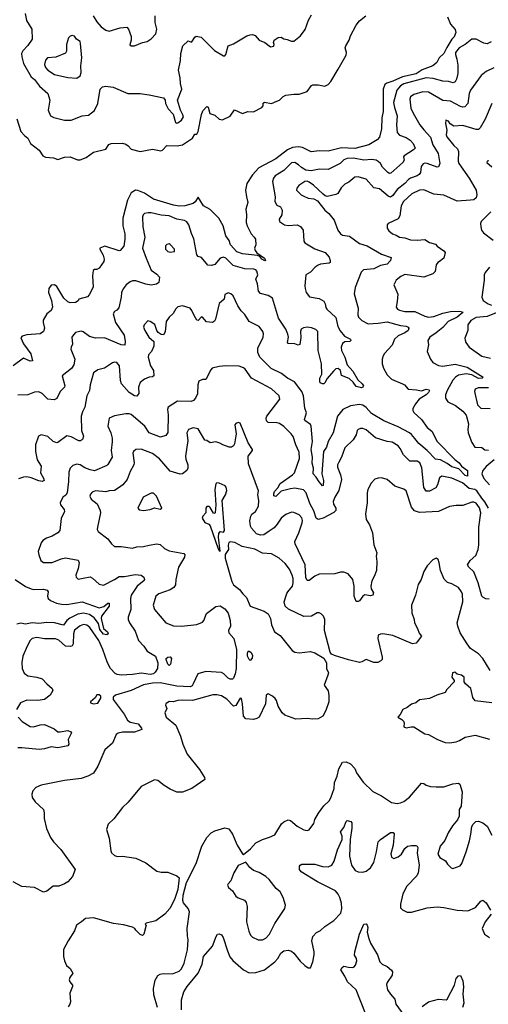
# Model space of a CAD drawing. Extents: x 2133489 to 2292442, y 756223 to 916462.
# Tile 262 of 463: x 2206722 to 2210934, y 867414 to 876269. Entities that reach past the tile are written whole.
import ezdxf

# ---------------------------------------------------------------- set-up
doc = ezdxf.new("R2010")
doc.units = 0

msp = doc.modelspace()

# ---------------------------------------------------------------- linework, layer by layer
at = {"layer": '0CON20XD'}
for points in [[(2210567.5, 876295), (2210595, 876230), (2210635, 876180), (2210643.3, 876155), (2210625.8, 876115), (2210606.2, 876093.8), (2210559.9, 876020.1), (2210535, 875964.2), (2210493.8, 875925), (2210470.8, 875885), (2210435.3, 875854.7), (2210340.2, 875819.8), (2210285, 875782), (2210163, 875757), (2210075, 875715.2), (2210021.3, 875698.7), (2210004.1, 875685.9), (2209988.1, 875645), (2209988, 875445), (2209976.2, 875386.2), (2209973.3, 875286.7), (2209956.3, 875213.7), (2209935, 875190), (2209860, 875145), (2209735, 875111.4), (2209615, 875117.7), (2209495, 875086.8), (2209415, 875089.8), (2209341.5, 875081.5), (2209265, 875119.7), (2209227, 875127), (2209175, 875119.2), (2209129.7, 875100.3), (2209025, 875018), (2208871.6, 874938.4), (2208813.3, 874875), (2208763.6, 874795), (2208751.1, 874735), (2208761.9, 874675), (2208772.5, 874625), (2208755.8, 874564.2), (2208761.4, 874515), (2208758.8, 874445), (2208766, 874416), (2208803, 874343), (2208830.8, 874315), (2208841.9, 874295), (2208846, 874245), (2208833.3, 874215), (2208837.5, 874195), (2208855, 874173.3), (2208923.8, 874125), (2208930, 874105), (2208925, 874100), (2208899.2, 874115), (2208880.7, 874140.7), (2208859.7, 874149.7), (2208725, 874163.1), (2208675, 874182.9), (2208616, 874245), (2208605.7, 874285), (2208575.8, 874325), (2208551.1, 874415), (2208511.9, 874485), (2208435, 874563.3), (2208374, 874595), (2208325, 874672.5), (2208299.5, 874630.5), (2208282.6, 874617.4), (2208205, 874596), (2208155, 874593.8), (2208105, 874600.7), (2207924.1, 874654.1), (2207845, 874709.1), (2207785, 874733.3), (2207764.5, 874735.5), (2207725, 874710.8), (2207690, 874645), (2207648.2, 874485), (2207650, 874415), (2207667.2, 874342.8), (2207668.5, 874295), (2207657.6, 874232.4), (2207626.2, 874195), (2207615, 874192), (2207486.1, 874233.9), (2207442.5, 874215), (2207442.5, 874205), (2207471.2, 874151.2), (2207480, 874115), (2207478, 874095), (2207436.2, 874035), (2207415, 874024.2), (2207395, 874023.8), (2207383.8, 874015), (2207376.9, 873965), (2207381.4, 873865), (2207345.6, 873794.4), (2207331.7, 873778.3), (2207255, 873756.7), (2207247.7, 873742.3), (2207225, 873725.8), (2207175, 873724.3), (2207155, 873732.9), (2207117.5, 873765), (2207055, 873870), (2207034, 873886), (2207005, 873881.2), (2206985, 873852.5), (2206980.6, 873815), (2207007.5, 873745), (2207015.7, 873685), (2207004, 873655), (2206965.7, 873624.3), (2206934.3, 873565.7), (2206932.9, 873545), (2206944.5, 873495), (2206936.5, 873465), (2206905, 873445.5), (2206785, 873436), (2206745, 873423.3), (2206731.7, 873408.3), (2206756, 873355), (2206822.7, 873265), (2206837.3, 873202.7), (2206815, 873198.9), (2206755, 873224.2), (2206665, 873155.7)], [(2206695, 875377.5), (2206731.5, 875265), (2206765, 875226.7), (2206794, 875205), (2206820, 875155), (2206895.9, 875095.9), (2206930, 875045), (2206953.6, 875033.6), (2207026.1, 875026.1), (2207065, 875011.2), (2207125.9, 875034.1), (2207175, 875037.5), (2207240.3, 875010.3), (2207265, 875009.4), (2207318.8, 875031.2), (2207385, 875077.8), (2207495, 875104.2), (2207524.5, 875145.5), (2207543, 875157), (2207645, 875158.9), (2207675, 875151.1), (2207695.7, 875135), (2207725, 875104.5), (2207805, 875084.6), (2207915, 875105.5), (2207989.4, 875090.6), (2208005, 875095.6), (2208045, 875137.5), (2208136.1, 875133.9), (2208185, 875144.4), (2208276.7, 875205), (2208295, 875240), (2208315, 875240), (2208327.3, 875262.7), (2208355, 875417.5), (2208369.5, 875450.5), (2208405, 875488.8), (2208415, 875482.5), (2208430, 875425), (2208475, 875410), (2208515, 875376.2), (2208545, 875367.5), (2208615, 875402.5), (2208652, 875458), (2208725, 875426), (2208773.6, 875443.6), (2208825, 875441.2), (2208899.1, 875480.9), (2208909.2, 875495), (2208911.2, 875518.8), (2208922.5, 875527.5), (2208985, 875514.4), (2209034.3, 875535.7), (2209056.2, 875545), (2209091.7, 875578.3), (2209115, 875591.4), (2209185, 875600.8), (2209235, 875600), (2209305, 875624.2), (2209345, 875677.5), (2209356.1, 875683.9), (2209405, 875684), (2209465, 875672), (2209495, 875686), (2209517.6, 875712.4), (2209585, 875823.3), (2209655, 875951.2), (2209660.6, 875975), (2209647.5, 876015), (2209652.5, 876035), (2209684.2, 876085), (2209695.8, 876125), (2209745, 876220), (2209775, 876260), (2209832.5, 876305)], [(2206771.5, 876325), (2206783.6, 876263.6), (2206831.4, 876185), (2206835.6, 876095), (2206794, 876036), (2206750.8, 875989.2), (2206739.6, 875965), (2206741.1, 875935), (2206756, 875875), (2206825, 875754.4), (2206855, 875732.5), (2206901.5, 875671.5), (2206976.4, 875605), (2206993.1, 875545), (2206977.1, 875455), (2206998, 875405), (2207028.3, 875388.3), (2207125, 875366.7), (2207185, 875366.9), (2207285, 875403.3), (2207339.2, 875410.8), (2207395, 875452), (2207423.6, 875516.4), (2207445.7, 875644.3), (2207465, 875665.7), (2207495, 875672.2), (2207561.3, 875661.3), (2207695, 875605.6), (2207805, 875604.2), (2207885, 875594.3), (2208015, 875566.2), (2208028.8, 875545), (2208033.3, 875515), (2208057.7, 875467.7), (2208100.7, 875420.7), (2208121.2, 875345), (2208135, 875338.8), (2208145, 875341.2), (2208176.9, 875365), (2208193.3, 875395), (2208189.4, 875415), (2208168, 875455), (2208142, 875545), (2208178.6, 875645), (2208167, 875697), (2208165.9, 875745.9), (2208149.6, 875815), (2208167.1, 875902.9), (2208170, 875965), (2208188.8, 876035), (2208235, 876080), (2208265, 876066.7), (2208270.7, 876069.3), (2208295, 876113.3), (2208308, 876122), (2208352.7, 876112.7), (2208473.5, 875993.5), (2208555, 875943.3), (2208565, 875943.3), (2208575, 875957.5), (2208595.8, 876035), (2208645, 876053.2), (2208765, 876125.6), (2208795, 876134.2), (2208815, 876136), (2208837.6, 876127.6), (2208875, 876086.7), (2208925, 876063.8), (2208975, 876026.7), (2209005, 876032.5), (2209010, 876045), (2209003.3, 876065), (2209010, 876085), (2209045, 876110), (2209071.7, 876111.7), (2209095, 876096.7), (2209125, 876092.5), (2209165, 876076.7), (2209185, 876076.7), (2209245, 876123.3), (2209287.9, 876182.1), (2209318.6, 876265), (2209345.5, 876314.5)], [(2207384, 876305), (2207415, 876250), (2207455.6, 876205.6), (2207495, 876174.2), (2207525, 876166.9), (2207625, 876197.1), (2207685, 876203.3), (2207701.2, 876185), (2207723, 876117), (2207723.6, 876086.4), (2207713, 876043), (2207725, 876033.3), (2207755, 876033.8), (2207826.1, 876063.9), (2207867, 876073), (2207905, 876098.8), (2207946.6, 876143.4), (2207955.7, 876185), (2207939.2, 876245), (2207940, 876305)], [(2210960.8, 876069.2), (2210925, 876053.5), (2210895, 876059.6), (2210825, 876093.9), (2210785, 876094.1), (2210724.8, 876045.2), (2210671.5, 876015), (2210640.4, 875975), (2210639.1, 875955), (2210652.3, 875915), (2210659.8, 875859.8), (2210661.1, 875785), (2210649.1, 875735), (2210635, 875709.2), (2210617, 875703), (2210575, 875714.6), (2210525, 875715.5), (2210439.5, 875739.5), (2210375, 875747.3), (2210175, 875691.8), (2210143.6, 875675), (2210111.8, 875635), (2210082.4, 875525), (2210091.5, 875478.5), (2210115.9, 875405), (2210108.2, 875325), (2210115, 875253.8), (2210135, 875231.9), (2210195, 875208.8), (2210232.5, 875185), (2210258.6, 875155), (2210275.8, 875115), (2210261.7, 875098.3), (2210177.5, 875045), (2210172.5, 875035), (2210176.7, 875005), (2210166.9, 874985), (2210059.4, 874890.6), (2210045, 874887.1), (2210031.4, 874895), (2209982.9, 874942.9), (2209964.6, 874975), (2209945, 874994.6), (2209925, 875004.6), (2209885, 875012.1), (2209815, 875006.3), (2209722.5, 875025), (2209665, 875022.3), (2209635, 875007.8), (2209603.1, 874976.9), (2209495, 874922.7), (2209415.4, 874925.4), (2209341.3, 874908.7), (2209295, 874916.4), (2209255, 874940.5), (2209229.2, 874965), (2209195, 874985.6), (2209165, 874980.6), (2209097.6, 874912.4), (2209017.1, 874865), (2209003.5, 874845), (2208995.5, 874815), (2209018.5, 874675), (2209015, 874633.3), (2209032.8, 874602.8), (2209065.6, 874585), (2209081.4, 874555), (2209078, 874515), (2209052.9, 874475), (2209055.9, 874455.9), (2209103.1, 874423.1), (2209135, 874418.9), (2209215, 874425.6), (2209245, 874410), (2209270, 874375), (2209276.4, 874276.4), (2209285, 874262.5), (2209375, 874209.4), (2209466.7, 874175), (2209504, 874134), (2209512.9, 874105), (2209512.9, 874087.1), (2209505, 874080.6), (2209425, 874071.4), (2209405, 874062.9), (2209378.6, 874045), (2209335, 874000), (2209295, 873976), (2209285.6, 873875), (2209288.6, 873851.4), (2209297, 873817), (2209326.8, 873776.8), (2209415, 873760.9), (2209456.5, 873736.5), (2209468.5, 873715), (2209472.4, 873682.4), (2209481.4, 873665), (2209562.1, 873592.1), (2209580.3, 873510.3), (2209601.9, 873471.9), (2209642.1, 873422.1), (2209696.7, 873395), (2209698.9, 873385), (2209688, 873375), (2209645, 873371.9), (2209622.6, 873357.4), (2209611.4, 873325), (2209614.3, 873295), (2209645, 873233.3), (2209666.1, 873166.1), (2209715, 873108), (2209761.5, 873031.5), (2209800, 872995), (2209811.1, 872975), (2209806.3, 872963.7), (2209795, 872958.1), (2209745, 872970.5), (2209718.2, 873008.2), (2209682.8, 873042.8), (2209615, 873068), (2209605.6, 873115), (2209585, 873131.4), (2209565, 873128.9), (2209541.8, 873108.2), (2209486.7, 873043.3), (2209465.7, 873004.3), (2209455, 872993.8), (2209443.6, 872993.6), (2209423.3, 873003.3), (2209419.3, 873019.3), (2209418.8, 873045), (2209437.7, 873082.3), (2209436, 873175), (2209403.6, 873293.6), (2209403.3, 873465), (2209383.3, 873483.3), (2209345, 873497.7), (2209305, 873503.8), (2209271.6, 873498.4), (2209252.9, 873485), (2209245.4, 873465), (2209248.2, 873411.8), (2209241.2, 873348.8), (2209225, 873341.2), (2209194.4, 873354.4), (2209135, 873356.2), (2209128, 873365), (2209138.2, 873415), (2209131.7, 873441.7), (2209114.5, 873485), (2209048.2, 873585), (2208995.6, 873765), (2208955, 873790), (2208887.3, 873807.3), (2208869.2, 873829.2), (2208858.2, 873895), (2208844.4, 873935), (2208862.5, 873975), (2208855, 874008.8), (2208845, 874020), (2208826.3, 874026.3), (2208745, 874027.3), (2208639.9, 874059.9), (2208575, 874125.5), (2208555, 874134.5), (2208525, 874124.4), (2208475, 874068.5), (2208445, 874057.5), (2208411.7, 874061.7), (2208355, 874130), (2208325, 874140.8), (2208315.7, 874155), (2208288.2, 874298.2), (2208266.5, 874345), (2208241.8, 874425), (2208225, 874450.9), (2208203.5, 874463.5), (2208134.8, 874474.8), (2208065, 874504.7), (2207995, 874511.3), (2207903.3, 874533.3), (2207876.2, 874533.8), (2207844.6, 874525.4), (2207831.4, 874515), (2207826.7, 874495), (2207830, 874405), (2207846.1, 874315), (2207826.1, 874215), (2207857.5, 874125), (2207905, 874015.8), (2207955, 873980.8), (2207978.8, 873955), (2207972.5, 873905), (2207950.5, 873889.5), (2207905, 873882.2), (2207855, 873891.2), (2207765, 873919.6), (2207735, 873920.6), (2207715, 873912.5), (2207678, 873885), (2207650.7, 873849.3), (2207638.5, 873815), (2207635.6, 873775), (2207613.2, 873676.8), (2207595, 873655.8), (2207574, 873645), (2207562.5, 873625), (2207583.3, 873545), (2207660.8, 873430.8), (2207671.5, 873375), (2207667.9, 873342.1), (2207635, 873345.4), (2207485, 873409.6), (2207405, 873406.2), (2207349.5, 873419.5), (2207292.3, 873462.3), (2207275, 873468.8), (2207225, 873456.2), (2207205.6, 873434.4), (2207190, 873415), (2207197.5, 873352.5), (2207183.8, 873325), (2207182, 873305), (2207217.8, 873215), (2207208.9, 873165), (2207186.9, 873133.1), (2207103.8, 873065), (2207129.2, 872975), (2207125, 872963.8), (2207086.2, 872925), (2207055, 872863.3), (2207031.7, 872851.7), (2206975, 872856.7), (2206925, 872907.5), (2206895, 872922.5), (2206855, 872920), (2206795, 872896.9), (2206705, 872891.9)], [(2207235, 875744.3), (2207264.4, 875765), (2207275.5, 875795), (2207271.6, 875855), (2207279.6, 875925), (2207270, 876055), (2207264.5, 876074.5), (2207233.3, 876095), (2207215, 876122.5), (2207195, 876126.2), (2207175, 876120), (2207162.3, 876107.7), (2207141.4, 876045), (2207144.2, 875985), (2207135, 875968.8), (2207047, 875933), (2206973.6, 875926.4), (2206954.5, 875905.5), (2206946.5, 875865), (2206955, 875840.8), (2206975.5, 875815), (2207035, 875776.2), (2207155, 875748.5), (2207235, 875744.3)], [(2210983.1, 875836.9), (2210915, 875802.9), (2210871.2, 875768.8), (2210773.6, 875635), (2210761.8, 875605), (2210749.4, 875515), (2210723.6, 875486.4), (2210705, 875483.8), (2210685, 875490), (2210595, 875537.8), (2210523.9, 875543.9), (2210395, 875618.2), (2210345, 875620.8), (2210265, 875597.1), (2210235.5, 875575), (2210227.5, 875555), (2210236.2, 875475), (2210257.6, 875427.6), (2210318.9, 875325), (2210355, 875279.5), (2210413.8, 875213.8), (2210434.8, 875144.8), (2210484.5, 875065), (2210496.9, 874975), (2210485, 874946.2), (2210475, 874944.4), (2210385, 874977.5), (2210365, 874979.4), (2210347.2, 874972.8), (2210329.9, 874950.1), (2210324.1, 874895.9), (2210312.3, 874877.7), (2210295, 874864.7), (2210235, 874845.4), (2210216.4, 874833.6), (2210182.7, 874795), (2210115, 874742.1), (2210075, 874688.9), (2210055, 874674.6), (2210035, 874680.9), (2209955, 874748.1), (2209905, 874758.1), (2209835, 874835.6), (2209765, 874855.6), (2209735, 874852.2), (2209681.5, 874808.5), (2209645, 874790.6), (2209612.7, 874757.3), (2209582.4, 874707.6), (2209565, 874695.8), (2209485, 874680), (2209466.7, 874685), (2209450.3, 874700.3), (2209362.6, 874782.6), (2209325, 874809.5), (2209305, 874816.2), (2209285, 874813.6), (2209231.7, 874778.3), (2209214.3, 874755), (2209210, 874735), (2209251.4, 874695), (2209275, 874680.9), (2209315, 874665.5), (2209365, 874658.6), (2209398.9, 874638.9), (2209465.8, 874555), (2209502, 874525), (2209548.8, 874465), (2209582, 874375), (2209605, 874342.5), (2209625, 874330.6), (2209685, 874323.1), (2209775, 874255.5), (2209846.4, 874236.4), (2209975, 874160), (2210060.3, 874130.3), (2210054.5, 874105), (2210025, 874071.8), (2209965, 874059.4), (2209905, 874027.5), (2209810.8, 874019.2), (2209790.5, 873999.5), (2209737.9, 873862.1), (2209727.1, 873805), (2209765.6, 873675), (2209761.9, 873615), (2209767.1, 873595), (2209795.8, 873565), (2209855, 873532.7), (2209945, 873539.1), (2210025, 873552.9), (2210145, 873519.1), (2210195, 873514.2), (2210213.8, 873505), (2210218.8, 873495), (2210213.8, 873475), (2210185, 873454.3), (2210123.3, 873425), (2210091.2, 873395), (2210068.7, 873341.3), (2210002.2, 873267.8), (2209988.6, 873245), (2209980.6, 873215), (2209981.1, 873175), (2209992.2, 873135), (2210025, 873076), (2210065, 873035.7), (2210163.3, 872995), (2210180, 872985), (2210215, 872946.7), (2210288.8, 872941.2), (2210335, 872932.5), (2210375, 872946.7), (2210401.7, 872941.7), (2210405.7, 872935), (2210395.6, 872915), (2210375, 872895.6), (2210312.1, 872857.9), (2210278.8, 872815), (2210256.7, 872773.3), (2210255.4, 872755), (2210265, 872735.7), (2210333.9, 872673.9), (2210385, 872602.5), (2210427.8, 872567.8), (2210474.7, 872474.7), (2210633.8, 872315), (2210671.2, 872285), (2210692.5, 872252.5), (2210745.6, 872215.6), (2210745.8, 872165), (2210725, 872170), (2210669.1, 872229.1), (2210605, 872247.9), (2210565, 872278), (2210505, 872311.1), (2210458.1, 872318.1), (2210385.3, 872395.3), (2210308.3, 872458.3), (2210272.3, 872502.3), (2210245, 872538.4), (2210225, 872553.7), (2210125, 872606.7), (2209995, 872662.1), (2209885, 872728.2), (2209835, 872782.1), (2209805, 872802.7), (2209775, 872807.4), (2209695, 872797.1), (2209626.4, 872763.6), (2209577.9, 872705), (2209538.2, 872555), (2209496, 872475), (2209478.8, 872425), (2209454.1, 872385), (2209436.9, 872185), (2209452.1, 872125), (2209448.8, 872081.2), (2209445, 872076.7), (2209415, 872111.5), (2209387.9, 872155), (2209360.6, 872185), (2209364.1, 872235), (2209351.7, 872281.7), (2209352.7, 872335), (2209340.7, 872405), (2209353.3, 872475), (2209342.2, 872612.2), (2209335, 872628.9), (2209285.7, 872665), (2209280.6, 872675), (2209299.2, 872735), (2209285.7, 872775.7), (2209273.8, 872885), (2209259.1, 872925), (2209191.7, 873011.7), (2209130, 873045), (2209075, 873086.9), (2208981.5, 873131.5), (2208880, 873235), (2208863.6, 873275), (2208863.6, 873315), (2208910, 873415), (2208913.2, 873443.2), (2208908.6, 873465), (2208875, 873510.8), (2208783.3, 873555), (2208745, 873617.1), (2208712.4, 873652.4), (2208682.9, 873695), (2208640, 873785), (2208620, 873805), (2208595, 873813.8), (2208565, 873796.7), (2208558.8, 873755), (2208514.5, 873715.5), (2208483.3, 873575), (2208473, 873557), (2208455, 873545.6), (2208402.5, 873552.5), (2208365, 873593.3), (2208355, 873596.7), (2208325.8, 873564.2), (2208315, 873566.7), (2208288.9, 873608.9), (2208270.8, 873655), (2208255, 873673.8), (2208185.8, 873695.8), (2208145, 873686), (2208125, 873668.8), (2208102.7, 873627.3), (2208065, 873592.9), (2208038.5, 873555), (2208028.9, 873461.1), (2208015, 873435.8), (2207995, 873437.1), (2207966.1, 873456.1), (2207953.9, 873473.9), (2207937.8, 873527.8), (2207895, 873553.8), (2207875, 873560), (2207841.2, 873525), (2207836, 873505), (2207846, 873475), (2207884.2, 873415), (2207927.5, 873375), (2207926.6, 873333.4), (2207905.4, 873284.6)], [(2210964.5, 875515.5), (2210904.6, 875375), (2210862.1, 875297.9), (2210845, 875281.1), (2210825, 875281.8), (2210705, 875318.1), (2210623.2, 875313.2), (2210592.7, 875332.7), (2210575, 875356.2), (2210552.5, 875365), (2210548.8, 875335), (2210561.4, 875275), (2210556.5, 875235), (2210561.1, 875215), (2210625, 875138.6), (2210658.5, 875108.5), (2210665.4, 875085), (2210663.2, 874996.8), (2210668.9, 874975), (2210762.5, 874845), (2210824.6, 874735), (2210830.6, 874695), (2210823.4, 874666.6), (2210805, 874650), (2210775, 874646.9), (2210655, 874637.9), (2210535, 874691.8), (2210445, 874699.6), (2210355, 874738.9), (2210315.5, 874735.5), (2210247.7, 874702.3), (2210171.1, 874635), (2210150.3, 874595), (2210138.5, 874505), (2210125, 874477.5), (2210033, 874437), (2210024.1, 874425.9), (2210024, 874395), (2210040.3, 874370.3), (2210072.6, 874342.6), (2210105, 874331.9), (2210135, 874313.3), (2210185, 874306.5), (2210235, 874290.9), (2210294.5, 874285.5), (2210365, 874293.8), (2210405, 874265.6), (2210460.3, 874250.3), (2210475, 874231.2), (2210535, 874190), (2210546.7, 874175), (2210535.7, 874125), (2210496.7, 874093.3), (2210481.2, 874085), (2210466.2, 874065), (2210457.5, 874005), (2210435, 873983.8), (2210355, 873952.9), (2210185, 873977.1), (2210149.3, 873960.7), (2210105, 873926.2), (2210083.8, 873885), (2210119.5, 873799.5), (2210115.7, 873735), (2210104.4, 873685), (2210117, 873667), (2210135, 873656.4), (2210185, 873644), (2210273.5, 873643.5), (2210362.3, 873602.3), (2210395, 873594.7), (2210445, 873600), (2210525, 873630.9), (2210595, 873645.3), (2210675, 873647.5), (2210701.4, 873641.4), (2210705.8, 873635), (2210655.4, 873595), (2210574.1, 873555.9), (2210525, 873500.6), (2210465, 873453.5), (2210408, 873415), (2210390.8, 873385), (2210395.7, 873345), (2210385.9, 873284.1), (2210415.5, 873215.5), (2210436, 873185), (2210485, 873157.8), (2210525, 873154.5), (2210635, 873172.5), (2210745, 873144.2), (2210888, 873055), (2210880, 873045), (2210845, 873042.9), (2210785, 873074.4), (2210735, 873084.8), (2210665, 873071), (2210640.4, 873055), (2210615, 873027.3), (2210564.3, 872935), (2210550.6, 872895), (2210550, 872865), (2210571.1, 872831.1), (2210640.5, 872800.5), (2210705, 872750), (2210735, 872711.2), (2210755.7, 872635), (2210749.2, 872585), (2210752, 872555), (2210787, 872467), (2210813.3, 872425), (2210875, 872422), (2210902.1, 872402.1), (2210935, 872396.9)], [(2210939.3, 874999.3), (2210923.9, 874996.1), (2210920, 874985), (2210965.8, 874945.8)], [(2210957.6, 874542.4), (2210870.8, 874455), (2210862.5, 874435), (2210866.2, 874405), (2210873.3, 874375), (2210891.3, 874351.3), (2210977.5, 874287.5)], [(2208075, 874180), (2208115, 874183.3), (2208113.3, 874205), (2208075, 874247.5), (2208065, 874252.5), (2208045, 874246.7), (2208032.5, 874235), (2208033.3, 874205), (2208052.5, 874185), (2208075, 874180)], [(2210945.4, 874044.6), (2210904.4, 873995), (2210897.5, 873975), (2210897.4, 873927.4), (2210875.8, 873775), (2210888.8, 873745), (2210932.6, 873712.6), (2210963.1, 873703.1)], [(2211085.7, 873665), (2210925, 873599.7), (2210825, 873591.4), (2210777.5, 873565), (2210751.1, 873525), (2210750, 873475), (2210724.2, 873405), (2210725.8, 873385.8), (2210732, 873365), (2210760.8, 873325), (2210875, 873244.4), (2210954.5, 873224.5)], [(2207905.4, 873284.6), (2207879.2, 873255), (2207876.9, 873235), (2207898.6, 873155), (2207924.3, 873115), (2207928, 873065), (2207915, 873056), (2207885, 873052.9), (2207845, 873037.8), (2207804.7, 873005.3), (2207790, 872965), (2207791.7, 872908.3), (2207775, 872882.5), (2207755, 872886), (2207705, 872915.8), (2207637.8, 872995), (2207628.2, 873025), (2207620, 873155), (2207595, 873185.8), (2207575, 873189.2), (2207555, 873184.2), (2207485.5, 873134.5), (2207425, 873119.2), (2207385, 873092), (2207356.9, 872985), (2207350.5, 872935), (2207325.4, 872885), (2207308.9, 872785), (2207286.3, 872743.7), (2207273.8, 872705), (2207278.9, 872575), (2207295.6, 872525), (2207285.7, 872495), (2207267.7, 872482.3), (2207255, 872481.8), (2207185, 872518.8), (2207145, 872526.4), (2207065, 872465.6), (2207055, 872463.8), (2207022.9, 872475), (2206975, 872520), (2206915, 872534.2), (2206892, 872525), (2206864.3, 872445), (2206865.7, 872385), (2206879.4, 872309.4), (2206915.5, 872255), (2206908.5, 872195), (2206936.5, 872145), (2206940.8, 872125), (2206925, 872116.9), (2206895, 872120.5), (2206825, 872150), (2206785, 872157.7), (2206755, 872154.6), (2206711.2, 872138.8)], [(2209590.4, 872289.6), (2209578.9, 872265), (2209577.8, 872245), (2209605.6, 872175), (2209614.3, 872135), (2209591.1, 872035), (2209554, 871976), (2209539.4, 871935), (2209542.7, 871912.7), (2209562.5, 871875), (2209563.6, 871855), (2209545, 871837.7), (2209450.3, 871785), (2209405, 871773.3), (2209387.4, 871787.4), (2209365, 871853.1), (2209329.2, 871919.2), (2209296.2, 872015), (2209272.1, 872042.1), (2209195, 872055.8), (2209155, 872051.2), (2209072.1, 872027.9), (2209025, 871982.1), (2209007.4, 871987.4), (2209005.8, 872005), (2209013, 872025), (2209042.3, 872057.7), (2209063.4, 872096.6), (2209175, 872175.6), (2209192.5, 872195), (2209236.4, 872323.6), (2209235, 872380), (2209204.4, 872445), (2209179.4, 872519.4), (2209163.1, 872545), (2209095, 872611.1), (2209056.3, 872636.3), (2209035, 872643.6), (2208955.8, 872645.8), (2208941.7, 872661.7), (2208936.9, 872685), (2208943.1, 872705), (2209061.2, 872855), (2209055, 872886.7), (2208985, 872948.1), (2208805, 873045.8), (2208750, 873125), (2208735, 873138), (2208695, 873152.5), (2208575.9, 873155.9), (2208515, 873151.4), (2208453.3, 873135), (2208439.1, 873120.9), (2208395, 873033.3), (2208365, 873033.3), (2208332.5, 873017.5), (2208324.1, 872985.9), (2208320.9, 872905), (2208303.7, 872866.3), (2208285, 872844), (2208264.3, 872835.7), (2208141.3, 872838.7), (2208057.5, 872785), (2208051.8, 872765), (2208057.9, 872715), (2208052.7, 872557.3), (2208035, 872531.2), (2207986.4, 872513.6), (2207884.7, 872554.7), (2207845.6, 872615), (2207725, 872720), (2207705, 872725.5), (2207676.6, 872723.4), (2207574.5, 872705.5), (2207525, 872686.2), (2207512.9, 872615), (2207540.8, 872555), (2207551.9, 872505), (2207554.2, 872474.2), (2207543.5, 872395), (2207552.7, 872335), (2207515, 872268), (2207505, 872260), (2207395, 872212.7), (2207355, 872219.5), (2207307.8, 872237.8), (2207265, 872265.6), (2207235, 872272), (2207200.3, 872259.7), (2207175, 872236.7), (2207165, 872200), (2207161.5, 872115), (2207148.2, 872015), (2207137.3, 871992.7), (2207111.2, 871975), (2207086, 871925), (2207088.8, 871905), (2207122.5, 871865), (2207124.3, 871845), (2207095.3, 871784.7), (2207084.3, 871675), (2207065.4, 871654.6), (2207015, 871623.3), (2206964.6, 871605.4), (2206931.4, 871585), (2206915, 871563.8), (2206889.4, 871485), (2206892.9, 871455), (2206912, 871405), (2206935, 871386), (2207015, 871387.8), (2207095, 871420.4), (2207135, 871428.2), (2207248.9, 871408.9), (2207258, 871385), (2207249.2, 871335), (2207226, 871275), (2207228.8, 871255), (2207246.4, 871236.4), (2207292.1, 871247.9), (2207355, 871258.6), (2207377.9, 871247.9), (2207435, 871193.8), (2207475, 871184.3), (2207575, 871234.5), (2207615, 871262.7), (2207665, 871262.5), (2207760.7, 871280.7), (2207815, 871274.2), (2207837.5, 871255), (2207844.2, 871235), (2207840, 871225), (2207777.9, 871175), (2207724.4, 871095), (2207719.5, 871065), (2207720.5, 870965), (2207698.1, 870895), (2207697.1, 870875), (2207710, 870845), (2207760, 870770), (2207790, 870685), (2207837.5, 870635), (2207868.8, 870588.8), (2207942, 870545), (2207964.6, 870485), (2207960, 870435), (2207940.2, 870399.8), (2207925, 870386.5), (2207895, 870381.2), (2207816.5, 870393.5), (2207735, 870380.4), (2207635, 870373.8), (2207598.8, 870378.8), (2207580.5, 870390.5), (2207539.4, 870435), (2207511.2, 870485), (2207470.3, 870605), (2207434.2, 870685), (2207353.4, 870803.4), (2207325, 870824.5), (2207295, 870828.5), (2207265, 870819.1), (2207215, 870779.4), (2207207.2, 870745), (2207203.7, 870656.3), (2207195, 870639.2), (2207178.6, 870631.4), (2207135, 870635.6), (2207075, 870688.1), (2207045, 870702.2), (2206945, 870700), (2206875, 870712.5), (2206835, 870704.2), (2206817.1, 870685), (2206788.5, 870635), (2206749.2, 870545), (2206742.3, 870487.7), (2206745.3, 870435.3), (2206760.9, 870390.9), (2206795, 870367.1), (2206877.5, 870355), (2206925, 870340), (2206966, 870295), (2207013.8, 870255), (2207021.2, 870235), (2206995.7, 870194.3), (2206945, 870154.3), (2206885, 870147.3), (2206785, 870149.6), (2206730, 870125), (2206692.7, 870065)], [(2210935, 872959.6), (2210842.9, 872957.1), (2210816, 872945), (2210810.6, 872925), (2210836.6, 872806.6), (2210866.9, 872776.9), (2210952.1, 872772.1)], [(2210942.8, 871057.2), (2210910.8, 871060.8), (2210883.6, 871075), (2210875.8, 871085.8), (2210843.2, 871205), (2210803.8, 871305), (2210758.9, 871345), (2210745.7, 871365), (2210771.4, 871405), (2210820.7, 871449.3), (2210843.5, 871505), (2210850, 871545), (2210847.7, 871705), (2210866.8, 871833.2), (2210855, 871879.1), (2210825, 871920.3), (2210805, 871930), (2210785, 871931.2), (2210705, 871900.4), (2210645, 871900.9), (2210585, 871890.4), (2210487.5, 871845), (2210315, 871838.6), (2210271.9, 871851.9), (2210243.6, 871885), (2210195, 872032), (2210175, 872047.1), (2210095, 872074.4), (2210025, 872134.3), (2209975, 872147.5), (2209945, 872145.8), (2209914.5, 872135.5), (2209879.7, 872100.3), (2209850, 872045), (2209844.4, 872015), (2209844, 871925), (2209830, 871825), (2209835.8, 871775), (2209867.1, 871725), (2209892.2, 871655), (2209906.2, 871545), (2209932.5, 871475), (2209926.4, 871443.6), (2209932.5, 871395), (2209928, 871315), (2209909.4, 871260.6), (2209887.9, 871222.1), (2209879.6, 871175), (2209881.8, 871151.8), (2209900.8, 871115), (2209896.2, 871095), (2209875, 871088.1), (2209825, 871096.7), (2209807.1, 871085), (2209775, 871042.9), (2209765, 871035.8), (2209745, 871036.7), (2209728.5, 871085), (2209728.5, 871175), (2209715, 871233.8), (2209675, 871286.2), (2209635, 871300.8), (2209605, 871300), (2209555, 871285.5), (2209415, 871283.1), (2209374.4, 871265), (2209325, 871224.3), (2209305, 871224.4), (2209292.9, 871252.9), (2209286.9, 871365), (2209198.1, 871555), (2209194.4, 871575), (2209231.4, 871655), (2209260.6, 871745), (2209264.4, 871765), (2209258.3, 871788.3), (2209233.3, 871815), (2209185, 871838), (2209165, 871838.8), (2209115, 871818), (2209089.7, 871800.3), (2209073.6, 871786.4), (2209037.8, 871732.2), (2209010.6, 871699.4), (2208965, 871668.9), (2208915, 871637.1), (2208887.6, 871632.4), (2208850.8, 871645), (2208806.9, 871695), (2208797.1, 871715), (2208791.7, 871761.7), (2208798.5, 871805), (2208808.5, 871821.5), (2208841.9, 871845), (2208868.5, 871895), (2208872.1, 871945), (2208863.6, 871995), (2208868.6, 872031.4), (2208778.5, 872275), (2208777, 872343), (2208815.6, 872395), (2208815.7, 872405), (2208775.6, 872465), (2208705, 872640), (2208685, 872646.7), (2208665, 872636.7), (2208656.7, 872625), (2208668.9, 872545), (2208654.2, 872455.8), (2208643, 872437), (2208625, 872425.8), (2208605, 872424.2), (2208547.1, 872447.1), (2208521.7, 872461.7), (2208485, 872471.4), (2208434.4, 872464.4), (2208405, 872484), (2208385, 872486.7), (2208325, 872591.1), (2208282.1, 872597.9), (2208240, 872585), (2208224.3, 872555), (2208234.4, 872485), (2208212.9, 872345), (2208215, 872317.5), (2208234.2, 872265), (2208234.2, 872235.8), (2208223.3, 872215), (2208185, 872186.2), (2208165, 872181.2), (2208075, 872209.5), (2207978.6, 872318.6), (2207915, 872367.5), (2207815, 872406.4), (2207766.8, 872403.2), (2207745, 872386.2), (2207739.4, 872370.6), (2207750.4, 872285), (2207747.5, 872265), (2207715, 872206), (2207689.1, 872135), (2207648.1, 872085), (2207608, 872055), (2207575, 872035.7), (2207525, 872032.9), (2207495, 872022.5), (2207405, 872031.8), (2207375, 872020.5), (2207357.5, 872002.5), (2207353.8, 871985), (2207365, 871957.1), (2207419.2, 871915), (2207444.3, 871854.3), (2207447.5, 871835), (2207420, 871705), (2207419.2, 871685), (2207426.8, 871666.8), (2207515, 871600.8), (2207546.1, 871556.1), (2207575, 871530.8), (2207635, 871531.1), (2207735, 871515.7), (2207775, 871527.1), (2207835, 871530), (2207885, 871544.3), (2207956.1, 871553.9), (2207985, 871549.2), (2208025, 871513.5), (2208065, 871492.9), (2208197.6, 871467.6), (2208206, 871455), (2208204.2, 871435), (2208148.9, 871345), (2208125.5, 871235.5), (2208122, 871188), (2208106.8, 871163.2), (2208075, 871142.7), (2207973.3, 871105), (2207945, 871083.3), (2207922.9, 871005), (2207933.4, 870963.4), (2208035, 870844), (2208105, 870817.5), (2208175, 870814.2), (2208315, 870829.2), (2208365, 870852.2), (2208377.8, 870865), (2208402.6, 870927.4), (2208485, 870992.5), (2208525, 870996.7), (2208565, 870971.2), (2208595, 870932.5), (2208615, 870866.7), (2208615.5, 870815), (2208600, 870775), (2208600.8, 870755), (2208647.3, 870705), (2208671, 870605), (2208667.5, 870435), (2208658.9, 870385), (2208645, 870345.8), (2208635, 870338.6), (2208615, 870338.2), (2208595, 870347.3), (2208557.8, 870385), (2208535, 870397.8), (2208395, 870408.5), (2208323.8, 870385), (2208282.7, 870295), (2208271.3, 870278.7), (2208255, 870270.3), (2208135, 870274.3), (2207985, 870306), (2207915, 870303.3), (2207835, 870286.9), (2207725, 870236), (2207583.8, 870195), (2207563.3, 870175), (2207562.5, 870155), (2207662.4, 870022.4), (2207689.8, 869969.8), (2207715, 869952.9), (2207787.5, 869935), (2207817, 869897)], [(2210935, 871875.6), (2210904.2, 871934.2), (2210875, 871965.5), (2210832.2, 872032.2), (2210813.9, 872043.9), (2210762, 872052), (2210702, 872105), (2210605, 872146.9), (2210515, 872164.4), (2210495, 872150), (2210478.5, 872085), (2210461.3, 872058.7), (2210405, 872028.5), (2210375, 872028.6), (2210353.3, 872063.3), (2210337.8, 872237.8), (2210320, 872285), (2210295, 872298.1), (2210228.1, 872298.1), (2210172.7, 872355), (2210143.3, 872413.3), (2210125, 872435.6), (2210069.2, 872469.2), (2210025, 872475.5), (2209919.2, 872509.2), (2209835, 872580.8), (2209805, 872592.9), (2209785, 872594), (2209763.8, 872585), (2209755.9, 872574.1), (2209747.5, 872535), (2209719.8, 872490.2), (2209645, 872418), (2209615, 872336.2), (2209590.4, 872289.6)], [(2210988.1, 872311.9), (2210915, 872249.6), (2210883.6, 872215), (2210877.3, 872185), (2210893.8, 872143.8), (2210944.4, 872085)], [(2208525, 871490), (2208510, 871615), (2208512.3, 871647.7), (2208523, 871667), (2208555, 871660), (2208562.5, 871675), (2208543.3, 871945), (2208572.5, 871995), (2208582.5, 872035), (2208577.5, 872065), (2208568.3, 872078.3), (2208515, 872101.2), (2208495, 872103.8), (2208484.2, 872095), (2208475.7, 872045), (2208484.3, 871905), (2208480, 871835), (2208475, 871827.5), (2208465, 871830), (2208435, 871882.5), (2208425, 871890), (2208405, 871890), (2208393.9, 871876.1), (2208394, 871835), (2208369.2, 871805), (2208362.5, 871785), (2208385, 871746.2), (2208422, 871732), (2208435, 871716.7), (2208505, 871510), (2208515, 871492.5), (2208525, 871490)], [(2207835.9, 871855.9), (2207895, 871864), (2207935, 871879.2), (2207985, 871867.5), (2208000, 871875), (2207951.2, 871985), (2207925, 872011.2), (2207905, 872010), (2207830.8, 871975), (2207783.3, 871875), (2207795, 871860), (2207835.9, 871855.9)], [(2210949.8, 870415), (2210884.6, 870524.6), (2210845.6, 870565), (2210775.3, 870615.3), (2210743.1, 870655), (2210679.6, 870755), (2210658.8, 870815), (2210654.6, 870845.4), (2210704.4, 871035), (2210703.1, 871103.1), (2210694.2, 871125), (2210665, 871162.5), (2210605, 871195.6), (2210568.1, 871208.1), (2210538.3, 871238.3), (2210504, 871315), (2210493.8, 871385), (2210483.6, 871413.6), (2210465, 871427.5), (2210435, 871412.5), (2210385, 871357.5), (2210355, 871307.5), (2210331.2, 871235), (2210305, 871190), (2210280.6, 871095), (2210243.3, 871005), (2210245.8, 870935), (2210268, 870875), (2210272, 870845), (2210298.6, 870795), (2210311.7, 870751.7), (2210332.5, 870725), (2210295, 870672.5), (2210285, 870663.3), (2210253, 870657), (2210075, 870731.1), (2209985, 870747.1), (2209965, 870743.8), (2209945, 870732.5), (2209940, 870705), (2209980.8, 870535), (2209978.8, 870515), (2209967.3, 870502.7), (2209941.2, 870488.8), (2209905, 870487.1), (2209835, 870514.3), (2209797.3, 870492.7), (2209775, 870489.2), (2209678, 870512), (2209550.5, 870550.5), (2209523.6, 870563.6), (2209511.7, 870581.7), (2209462.5, 870775), (2209466, 870875), (2209453.6, 870903.6), (2209432.5, 870925), (2209415, 870933.3), (2209395, 870933.8), (2209345, 870906.2), (2209275, 870902), (2209138.8, 870968.8), (2209108.8, 870995), (2209098.8, 871035), (2209122.8, 871107.2), (2209131.1, 871125), (2209173.9, 871175), (2209180.9, 871205), (2209179.7, 871245), (2209171.6, 871275), (2209147.1, 871327.1), (2209109, 871379), (2209055, 871425.4), (2208984, 871464), (2208905, 871472.9), (2208835, 871506.2), (2208720.5, 871530.5), (2208655, 871568.8), (2208615, 871572.5), (2208603, 871567), (2208596.4, 871543.6), (2208600, 871505), (2208569.5, 871460.5), (2208568.2, 871425), (2208627.4, 871217.4), (2208645, 871186), (2208697.8, 871145), (2208726.7, 871105), (2208761.7, 871071.7), (2208795, 870993.3), (2208919.7, 870949.7), (2208955.7, 870925.7), (2208976, 870885), (2208985.9, 870825.9), (2209013.3, 870765), (2209062.2, 870732.2), (2209170.8, 870595), (2209195, 870581.1), (2209234.5, 870574.5), (2209335, 870585.8), (2209373.6, 870573.6), (2209456.4, 870526.4), (2209481.2, 870485), (2209481.2, 870435), (2209498, 870395), (2209493, 870373), (2209457.5, 870285), (2209493.3, 870233.3), (2209501.7, 870191.7), (2209501.2, 870135), (2209473.6, 870056.4), (2209447.5, 870005), (2209405, 869981.4), (2209355, 869978.1), (2209305, 869985.8), (2209205, 869978.1), (2209105, 870013.8), (2209082, 870035), (2209046, 870095), (2209031.4, 870145), (2209019.2, 870165), (2208995, 870185.8), (2208955, 870206.7), (2208937.5, 870195), (2208931.2, 870115), (2208874, 869996), (2208855, 869984.2), (2208823.6, 869976.4), (2208755, 869982.2), (2208733.6, 870005), (2208725.3, 870115.3), (2208715, 870163.3), (2208705, 870166), (2208665, 870101.9), (2208645, 870095.4), (2208585, 870158), (2208535, 870188.5), (2208495, 870198.5), (2208456.8, 870196.8), (2208275, 870147.3), (2208185, 870149.4), (2208143.6, 870146.4), (2208103, 870133), (2208065, 870136.7), (2208036.7, 870115), (2208033.8, 870105), (2208044, 870075), (2208027.1, 870035), (2208037.5, 869995), (2208125.8, 869925), (2208168.8, 869825), (2208188, 869755), (2208227.5, 869665), (2208338, 869525), (2208382, 869455), (2208386, 869435), (2208270, 869355), (2208185, 869322.5), (2208135, 869322), (2208075, 869348), (2208021.9, 869381.9), (2207965, 869426.2), (2207935, 869432), (2207815, 869373.3), (2207697, 869233), (2207645, 869183.3), (2207568.3, 869081.7), (2207517.5, 869035), (2207503.3, 868985), (2207527.7, 868907.7), (2207540, 868795), (2207548.8, 868775), (2207575, 868751.2), (2207602.7, 868742.7), (2207647, 868747), (2207767, 868727), (2207855, 868686.7), (2207955, 868612.5), (2207995, 868603.3), (2208055, 868602.5), (2208135, 868570), (2208155, 868550), (2208144.2, 868445), (2208114.4, 868355), (2208072, 868275), (2208025.7, 868224.3), (2207945, 868164), (2207860, 868145), (2207850, 868135), (2207860, 868125), (2207837.5, 868045), (2207825, 868032.5), (2207805, 868042.5), (2207765, 868080), (2207756.4, 868096.4), (2207737, 868107), (2207655, 868130), (2207565, 868140), (2207385, 868191.9), (2207312.9, 868187.1), (2207278.8, 868155), (2207234, 868125), (2207213.8, 868075), (2207156.7, 867985), (2207117, 867907), (2207116.7, 867845), (2207124.1, 867804.1), (2207144.2, 867764.2), (2207175, 867736.7), (2207201.2, 867695), (2207174, 867655), (2207168, 867635), (2207174, 867615), (2207196, 867585), (2207196, 867575), (2207174, 867515), (2207178, 867435), (2207173.8, 867415), (2207158.3, 867391.7)], [(2206682, 871235), (2206775, 871171.9), (2206825, 871150), (2206845, 871145.5), (2206935, 871148.9), (2206968.5, 871138.5), (2206977.1, 871125), (2206971.9, 871085), (2206977.5, 871065), (2207000, 871045), (2207051.9, 871021.9), (2207098.5, 871011.5), (2207145, 871009.2), (2207285, 871033.6), (2207435, 870978.8), (2207479, 870991), (2207515, 871020.6), (2207525, 871021.2), (2207525, 870993.6), (2207456.7, 870905), (2207454.3, 870884.3), (2207466.5, 870833.5), (2207476.2, 870795), (2207510.8, 870765), (2207518, 870745), (2207505, 870736.2), (2207475, 870744.3), (2207443.2, 870785), (2207429, 870839), (2207390.1, 870890.1), (2207349.3, 870919.3), (2207295, 870931.5), (2207245, 870922.1), (2207172, 870888), (2207144.7, 870865), (2207115, 870824.6), (2207035, 870844.7), (2206965, 870847.5), (2206895, 870839.4), (2206834.8, 870845.2), (2206775, 870832.9), (2206732, 870842), (2206695, 870831.8)], [(2208065, 870460), (2208053, 870473), (2208037.5, 870515), (2208040, 870525), (2208052.5, 870535), (2208075, 870538.8), (2208086.7, 870525), (2208077, 870473), (2208065, 870460)], [(2208795, 870507.5), (2208785, 870514.2), (2208770.8, 870545), (2208768.3, 870571.7), (2208775, 870589.2), (2208785, 870590.5), (2208800.4, 870580.4), (2208815.2, 870555), (2208812, 870528), (2208795, 870507.5)], [(2210965, 870126.2), (2210815, 870142.9), (2210793.7, 870173.7), (2210776.7, 870255), (2210728, 870295), (2210716.7, 870315), (2210716, 870355), (2210692.5, 870375), (2210653, 870383), (2210631.7, 870401.7), (2210613.6, 870396.4), (2210607.5, 870355), (2210625.9, 870325.9), (2210626.2, 870315), (2210562.5, 870245), (2210545, 870217.5), (2210470, 870195), (2210405, 870163.3), (2210315, 870153.3), (2210283.6, 870126.4), (2210245, 870113.8), (2210205, 870083.8), (2210165, 870066.7), (2210140.7, 870019.3), (2210120, 869995), (2210157.5, 869975), (2210170.7, 869960.7), (2210177.5, 869945), (2210175, 869910), (2210195, 869900), (2210240.5, 869909.5), (2210265, 869908), (2210365, 869847.5), (2210395, 869842), (2210477, 869797), (2210545, 869768.6), (2210585, 869765.6), (2210645, 869775.7), (2210675, 869786), (2210725, 869818), (2210815, 869836), (2210945, 869800)], [(2207385, 870116.7), (2207425, 870123.3), (2207451.7, 870168.3), (2207450, 870185), (2207435, 870197.5), (2207415, 870197.5), (2207399.3, 870170.7), (2207357.5, 870135), (2207360, 870125), (2207385, 870116.7)], [(2206708, 869995), (2206745, 869957.1), (2206815, 869912.5), (2206845, 869910.7), (2206905, 869928.7), (2206945, 869930), (2207030.7, 869890.7), (2207065, 869865.5), (2207085, 869863.6), (2207155, 869876.9), (2207182.5, 869865), (2207186.7, 869855), (2207158, 869795), (2207164.3, 869755), (2207155, 869740), (2207065, 869721.2), (2207005, 869730), (2206945, 869711.5), (2206896.9, 869706.9), (2206741.2, 869721.2), (2206705, 869719.2)], [(2207817, 869897), (2207820, 869885), (2207755, 869862.9), (2207645, 869860.8), (2207608.4, 869851.6), (2207590.5, 869839.5), (2207556.2, 869763.8), (2207487.3, 869702.7), (2207423.8, 869555), (2207385, 869493.3), (2207335, 869466), (2207275, 869444), (2207125, 869426), (2206915, 869386), (2206866.7, 869365), (2206840, 869335), (2206830, 869305), (2206833.8, 869275), (2206861.2, 869235), (2206935.8, 869165), (2206942.9, 869135), (2206942.5, 869085), (2206962.9, 868995), (2207000, 868915), (2207025, 868876), (2207093.1, 868805), (2207221.8, 868625), (2207196.7, 868563.3), (2207155, 868515.5), (2207125, 868496.7), (2207075, 868477.5), (2207022.5, 868475), (2206965, 868431.2), (2206935, 868423.3), (2206855, 868464), (2206742.4, 868472.4), (2206665, 868515.7)], [(2207960, 867385), (2207928.3, 867498.3), (2207924.4, 867555), (2207939.7, 867630.3), (2207965, 867673.3), (2207985, 867686.2), (2208010.5, 867689.5), (2208095, 867687.5), (2208155, 867712.5), (2208176.3, 867733.7), (2208201.8, 867785), (2208231.8, 867905), (2208236.5, 867995), (2208230.6, 868029.4), (2208228.5, 868095), (2208248.5, 868245), (2208235.6, 868275), (2208195.6, 868325.6), (2208188.8, 868348.8), (2208191.1, 868395), (2208221.7, 868508.3), (2208309.7, 868680.3), (2208357.8, 868835), (2208405, 868914), (2208444.5, 868955.5), (2208477.5, 868975), (2208565, 869000), (2208601.7, 868991.7), (2208635, 868943.3), (2208677.5, 868845), (2208725, 868767.5), (2208735, 868762.5), (2208796.7, 868813.3), (2208845, 868865.5), (2208905, 868895.4), (2208967.1, 868917.1), (2209015, 868937.5), (2209075, 869036), (2209095, 869054), (2209135, 869072.5), (2209155, 869067.5), (2209215, 869016), (2209275, 868982.5), (2209305, 868976.2), (2209325, 868982.5), (2209365, 869040), (2209375.8, 869075), (2209407.9, 869132.1), (2209455, 869198), (2209504.3, 869245), (2209518.1, 869271.9), (2209547.5, 869355), (2209551.8, 869408.2), (2209575.6, 869465), (2209589.4, 869530.6), (2209625, 869592.5), (2209655, 869593.3), (2209695, 869576.2), (2209734.4, 869534.4), (2209750, 869495), (2209810.7, 869410.7), (2209896.4, 869326.4), (2209975, 869290), (2210065, 869230), (2210115, 869221.2), (2210145, 869226.2), (2210175, 869239.2), (2210225, 869276), (2210335, 869403.3), (2210355, 869401.2), (2210376.1, 869386.1), (2210413.9, 869373.9), (2210465, 869368.8), (2210535, 869368.8), (2210615, 869396.2), (2210665, 869403.3), (2210677.5, 869395), (2210698, 869325), (2210690.8, 869195), (2210672.9, 869165), (2210670.8, 869105), (2210657.2, 869072.8), (2210612, 869018), (2210573.8, 868955), (2210543.2, 868886.8), (2210500.8, 868835), (2210481.4, 868765), (2210498, 868735), (2210548.8, 868705), (2210566, 868675), (2210600.3, 868640.3), (2210615, 868636.2), (2210680.8, 868659.2), (2210695, 868680), (2210733.8, 868786.2), (2210764.6, 868885), (2210776.1, 868943.9)], [(2208177.1, 867365), (2208175.8, 867455), (2208196.9, 867525), (2208228.1, 867575), (2208326.2, 867693.8), (2208361.5, 867775), (2208375.6, 867845), (2208454.1, 867935.9), (2208486.7, 868025), (2208500, 868045), (2208515, 868047.5), (2208535, 868037.5), (2208551.2, 868015), (2208588.8, 867895), (2208612.3, 867842.3), (2208637, 867807), (2208733.2, 867723.2), (2208785, 867698), (2208845, 867699.2), (2208921.2, 867725), (2209014.4, 867795), (2209041.4, 867825), (2209070, 867875), (2209095, 867894.4), (2209135, 867901.1), (2209165, 867891.4), (2209185.3, 867875.3), (2209243, 867803), (2209285, 867764), (2209315, 867743.3), (2209335, 867742.5), (2209355.6, 867794.4), (2209367.7, 867857.7), (2209368, 867885), (2209346.9, 867985), (2209356.6, 868023.4), (2209389.7, 868060.3), (2209425, 868078.8), (2209465, 868113.3), (2209545, 868166.2), (2209608, 868235), (2209618.6, 868275), (2209615.7, 868325), (2209600.8, 868375), (2209585.8, 868405), (2209559.2, 868435), (2209400, 868515), (2209253.3, 868605), (2209236.2, 868625), (2209237.5, 868655), (2209243.6, 868666.4), (2209256.7, 868673.3), (2209375, 868675.6), (2209445, 868651.9), (2209495, 868650.6), (2209526.2, 868663.8), (2209547.8, 868702.2), (2209577.8, 868802.2), (2209621.5, 868895), (2209621.1, 868925), (2209605.8, 868965), (2209636.9, 869003.1), (2209655, 869057.5), (2209665, 869066.7), (2209697.1, 869057.1), (2209706.9, 869045), (2209707, 868997), (2209691.6, 868895), (2209687.8, 868745), (2209704.5, 868665), (2209737.6, 868617.6), (2209765, 868604.5), (2209805, 868602.7), (2209835, 868611.8), (2209875, 868640), (2209905, 868688.8), (2209930.3, 868785), (2209945.5, 868874.5), (2209965, 868895.8), (2210055, 868958.1), (2210080, 868960), (2210087.1, 868947.1), (2210080, 868845), (2210057.7, 868767.7), (2210065, 868737.5), (2210086.2, 868726.2), (2210125, 868741.4), (2210154, 868765), (2210184, 868815), (2210207.5, 868835), (2210245, 868842.9), (2210282.5, 868842.5), (2210295, 868836.7), (2210300, 868825), (2210293.8, 868775), (2210312.5, 868665), (2210303.6, 868595), (2210291.1, 868568.9), (2210200.8, 868475), (2210165, 868406.7), (2210144.2, 868314.2), (2210145, 868282.5), (2210163.9, 868263.9), (2210205, 868243.3), (2210243.6, 868243.6), (2210385, 868282), (2210475, 868289.2), (2210535, 868285.8), (2210655, 868259.5), (2210750, 868255), (2210818.8, 868285), (2210867.3, 868342.7), (2210885, 868351.2), (2210915, 868328), (2210955, 868260.8)], [(2210776.1, 868943.9), (2210786.9, 869013.1), (2210796.8, 869033.2), (2210823, 869057), (2210845, 869060.8), (2210885, 869047.5), (2210925, 869015.7), (2210965, 868934)], [(2208905, 867992.7), (2208935, 868008.2), (2208966.5, 868045), (2209015, 868140.8), (2209105.8, 868275), (2209112.5, 868305), (2209090, 868375), (2209064.3, 868425), (2209028, 868455), (2208965, 868535.8), (2208934.4, 868564.4), (2208875, 868598), (2208825, 868616), (2208791.2, 868645), (2208755, 868691.2), (2208685, 868661.2), (2208645.6, 868595), (2208618.6, 868525), (2208595, 868498), (2208591.1, 868485), (2208598.1, 868465), (2208635, 868434.4), (2208666, 868386), (2208685, 868371.1), (2208741.7, 868351.7), (2208758.2, 868328.2), (2208765.5, 868295), (2208760, 868155), (2208781.1, 868071.1), (2208796.7, 868036.7), (2208815, 868017.5), (2208865, 867992.9), (2208905, 867992.7)], [(2210958.9, 868225), (2210906.2, 868155), (2210878, 868095), (2210900, 868045), (2210945, 868013.3)], [(2209830.6, 867330.6), (2209745, 867544.2), (2209668, 867615), (2209645.9, 867665.9), (2209610, 867725), (2209620, 867745), (2209635, 867756.7), (2209677, 867747), (2209715, 867746.2), (2209728.8, 867751.2), (2209741.2, 867765), (2209751.2, 867805), (2209748.8, 867825), (2209732.5, 867855), (2209733.3, 867885), (2209775.6, 868045), (2209816.2, 868135), (2209835, 868136.7), (2209845.7, 868125), (2209850, 868105), (2209845.9, 868064.1), (2209859.4, 868005), (2209874.5, 867964.5), (2209939.5, 867859.5), (2209960, 867795), (2209980, 867775), (2210025, 867753.8), (2210065, 867721.2), (2210074.3, 867705), (2210071.4, 867675), (2210025, 867610), (2210018.3, 867591.7), (2210028, 867545), (2210054, 867505), (2210095, 867461.2), (2210104.2, 867415), (2210173.3, 867315)], [(2210340, 867395), (2210397.5, 867435), (2210485, 867459.2), (2210555, 867454), (2210565, 867460), (2210630, 867585), (2210645, 867646.2), (2210665, 867668.8), (2210685, 867673.3), (2210704.2, 867625), (2210710.6, 867570.6), (2210705.5, 867505), (2210713.5, 867425), (2210703.1, 867385)]]:
    msp.add_lwpolyline(points, dxfattribs=at)

doc.saveas('drawing.dxf')
